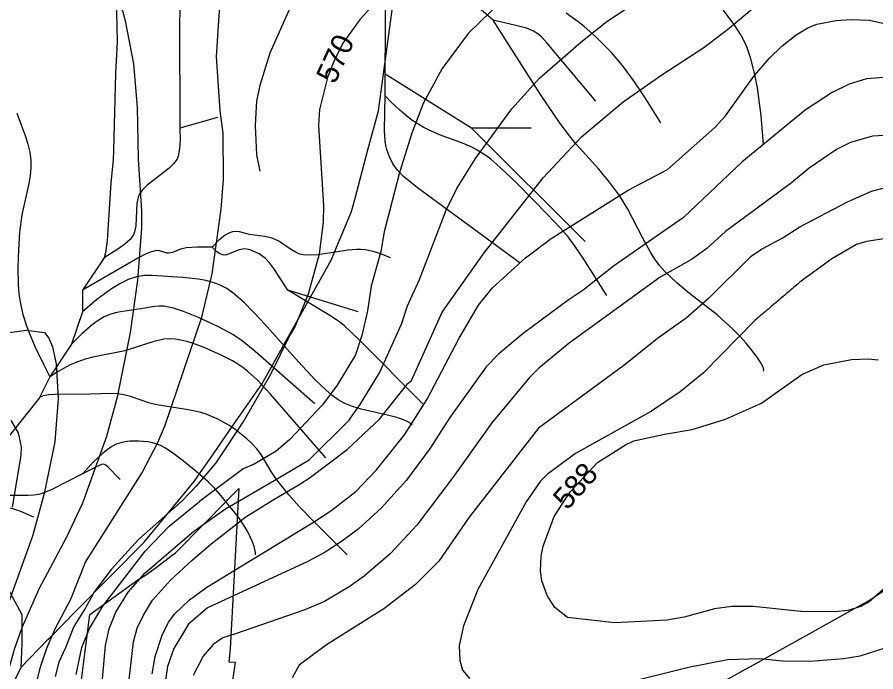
# Model space of a CAD drawing. Extents: x -709584 to -702006, y -1161789 to -1157496.
# Drawn here: x -707197.2 to -706800.1, y -1158308.6 to -1158005.6 of the extents above; entities that cross this region are included whole.
import ezdxf

# ---------------------------------------------------------------- set-up
doc = ezdxf.new("R2010")
doc.units = 0
for name, color, linetype in [('120_vrstevnice hlavní', 7, 'Continuous'), ('121_vrstevnice hlavní_popis', 7, 'Continuous'), ('122_vrstevnice základní', 7, 'Continuous'), ('124_vrstevnice doplňková', 7, 'Continuous'), ('408_BPEJ_linie', 7, 'Continuous'), ('411_akumulovaný odtok', 7, 'Continuous')]:
    doc.layers.add(name, color=color, linetype=linetype)

msp = doc.modelspace()

# ---------------------------------------------------------------- linework, layer by layer
at = {"layer": '120_vrstevnice hlavní'}
for points in [[(-707029.71, -1157996.82), (-707038.56, -1158006.54), (-707046.57, -1158017.68), (-707050.71, -1158026.11), (-707053.57, -1158033.54), (-707057.28, -1158048.4), (-707057.85, -1158055.83), (-707055.42, -1158092.97), (-707055.71, -1158100.4), (-707057.57, -1158115.26), (-707062.57, -1158133.83), (-707068.57, -1158148.69), (-707070.85, -1158152.4), (-707079.99, -1158170.98), (-707092.14, -1158192.12), (-707105.28, -1158211.83), (-707114.43, -1158222.69), (-707120.85, -1158229.41), (-707141.04, -1158247.39), (-707153.6, -1158261.07), (-707161.42, -1158271.41), (-707165.61, -1158278.96), (-707170.92, -1158287.62), (-707174.83, -1158297.39), (-707177.9, -1158304.1), (-707179.63, -1158310.68)], [(-706796.41, -1158033.54), (-706804.41, -1158034.11), (-706812.41, -1158036.68), (-706820.27, -1158040.54), (-706832.7, -1158048.68), (-706861.98, -1158072.69), (-706888.99, -1158098.4), (-706921.42, -1158120.83), (-706935.42, -1158131.97), (-706942.42, -1158136.54), (-706963.13, -1158151.97), (-706974.42, -1158161.4), (-706980.28, -1158167.4), (-706997.13, -1158190.83), (-707006.13, -1158205.12), (-707017.14, -1158219.83), (-707028.71, -1158232.69), (-707039.42, -1158242.55), (-707046.71, -1158247.98), (-707054.71, -1158253.12), (-707062.71, -1158257.55), (-707109.21, -1158278.98)], [(-707109.21, -1158278.98), (-707118, -1158286.55), (-707124.71, -1158297.7), (-707127.71, -1158306.12), (-707128.71, -1158313.55)]]:
    msp.add_lwpolyline(points, dxfattribs=at)
at = {"layer": '122_vrstevnice základní'}
for points in [[(-707194.14, -1158341.13), (-707193.54, -1158335.89), (-707191.58, -1158326.95), (-707186.28, -1158305.72), (-707183.48, -1158297.62), (-707179.57, -1158288.68), (-707172.29, -1158274.98), (-707165.57, -1158257.84), (-707139.57, -1158216.69), (-707132.14, -1158202.41), (-707128.71, -1158194.41), (-707111.71, -1158144.4), (-707107, -1158124.4), (-707102.85, -1158094.4), (-707101.71, -1158080.69), (-707101.85, -1158059.26), (-707103.28, -1158048.97), (-707105, -1158023.82), (-707101.71, -1157974.11)], [(-707209.43, -1158372.27), (-707204.29, -1158330.28), (-707202.86, -1158314.12), (-707198.43, -1158298.12), (-707194.86, -1158288.12), (-707187, -1158270.12), (-707174.14, -1158246.12), (-707166.86, -1158230.41), (-707155.71, -1158199.55), (-707150.57, -1158180.69), (-707144.71, -1158151.55), (-707141.28, -1158127.26), (-707139.43, -1158103.26), (-707139.43, -1158095.26), (-707141, -1158071.26), (-707141.57, -1158047.26), (-707143.28, -1158027.25), (-707147, -1158007.25), (-707150.85, -1157993.25)], [(-706967.42, -1157992.54), (-706988.56, -1158013.11), (-707000.56, -1158029.4), (-707009.42, -1158045.54), (-707014.71, -1158059.26), (-707020.28, -1158077.54), (-707027.42, -1158104.97), (-707028.99, -1158114.11), (-707033.42, -1158130.12), (-707035.14, -1158141.54), (-707037.71, -1158152.97), (-707040.71, -1158161.83), (-707049.14, -1158175.98), (-707055.99, -1158184.98), (-707071, -1158201.12), (-707077.42, -1158206.41), (-707087.57, -1158212.41), (-707092.71, -1158214.69), (-707112.89, -1158229.79)], [(-707145.78, -1158271.73), (-707137.96, -1158262.79), (-707115.41, -1158243.48), (-707100.89, -1158233.14), (-707076.42, -1158218.98), (-707062.14, -1158210.41), (-707043.85, -1158192.26), (-707038.56, -1158184.83), (-707029.56, -1158170.26), (-707019.42, -1158147.69), (-707016.71, -1158139.26), (-707011.13, -1158126.97), (-706998.71, -1158094.97), (-706993.85, -1158084.97), (-706985.28, -1158070.97), (-706968.42, -1158048.11), (-706955.56, -1158033.82), (-706936.56, -1158017.25), (-706924.42, -1158007.68), (-706913.56, -1158000.4)], [(-707107.43, -1158249.27), (-707091.39, -1158236.77), (-707078.83, -1158228.95), (-707067.28, -1158222.26), (-707062.14, -1158218.98), (-707044.57, -1158205.69), (-707029.56, -1158191.69), (-707016.56, -1158175.12), (-707014.85, -1158173.69), (-707000.56, -1158142.12), (-706981.13, -1158114.69), (-706953.85, -1158079.97), (-706936.13, -1158060.97), (-706916.99, -1158044.83), (-706898.99, -1158032.25), (-706879.56, -1158019.68), (-706867.84, -1158010.68), (-706856.41, -1158000.97)], [(-707109.43, -1158269.41), (-707060.14, -1158239.26), (-707052.14, -1158234.12), (-707040.56, -1158225.12), (-707030.99, -1158215.12), (-707017.99, -1158198.83), (-707007.56, -1158182.4), (-706992.71, -1158154.12), (-706983.85, -1158138.97), (-706977.28, -1158130.83), (-706962.13, -1158116.97), (-706950.27, -1158108.11), (-706914.56, -1158085.69), (-706896.42, -1158076.11), (-706874.56, -1158056.68), (-706869.56, -1158051.26), (-706856.27, -1158032.82), (-706849.41, -1158024.68), (-706843.56, -1158018.97), (-706836.98, -1158013.82), (-706831.55, -1158010.54), (-706827.41, -1158008.82), (-706818.41, -1158007.11), (-706811.55, -1158006.68), (-706802.98, -1158006.97), (-706792.7, -1158009.4)], [(-706796.41, -1158060.4), (-706801.55, -1158060.68), (-706811.84, -1158063.68), (-706818.27, -1158066.83), (-706830.88, -1158075.52), (-706839.13, -1158082.26), (-706869.56, -1158104.83), (-706878.27, -1158112.69), (-706885.27, -1158117.69), (-706899.84, -1158125.97), (-706941.84, -1158156.54), (-706955.85, -1158168.12), (-706960.28, -1158172.4), (-706977.7, -1158193.4), (-706995.71, -1158218.69), (-707012.28, -1158240.69), (-707024.71, -1158253.98), (-707036.71, -1158264.27), (-707043.57, -1158269.27), (-707054.99, -1158275.98), (-707064.14, -1158279.84), (-707096.14, -1158290.98), (-707102, -1158292.84)], [(-706857.7, -1158116.26), (-706852.98, -1158112.97), (-706843.41, -1158107.83), (-706835.27, -1158102.69), (-706813.55, -1158091.26), (-706802.12, -1158086.11), (-706794.98, -1158084.26), (-706790.7, -1158083.97), (-706782.27, -1158085.97), (-706775.84, -1158088.54), (-706766.12, -1158094.69), (-706753.27, -1158106.4), (-706733.83, -1158127.23)], [(-706746.08, -1158149.92), (-706749.21, -1158141.75), (-706752.69, -1158136.12), (-706758.12, -1158128.4), (-706763.84, -1158122.83), (-706776.98, -1158113.54), (-706786.12, -1158109.69), (-706790.7, -1158108.54), (-706795.27, -1158108.11), (-706804.41, -1158109.4), (-706808.98, -1158110.83), (-706820.41, -1158117.4), (-706833.98, -1158127.26)], [(-706857.7, -1158116.26), (-706877.56, -1158135.97), (-706887.84, -1158144.97), (-706900.99, -1158154.26), (-706916.56, -1158166.83), (-706956.13, -1158195.83), (-706988.13, -1158236.98), (-707002.13, -1158257.41), (-707012.99, -1158268.12), (-707027.56, -1158279.41), (-707054.14, -1158296.12), (-707066.71, -1158305.55), (-707069.99, -1158311.41)], [(-706855.96, -1158145.92), (-706879.7, -1158170.26), (-706890.56, -1158178.98), (-706903.84, -1158187.98), (-706938.99, -1158207.55), (-706951.85, -1158217.12), (-706955.27, -1158220.55), (-706961.85, -1158229.83), (-706984.13, -1158270.55), (-706990.71, -1158287.27), (-706992.71, -1158296.41), (-706992.42, -1158303.27), (-706991.28, -1158307.84), (-706987.99, -1158311.7)], [(-707205, -1158152.12), (-707193, -1158150.54), (-707184.57, -1158151.54), (-707182.57, -1158154.12), (-707180.86, -1158158.12), (-707179.14, -1158166.12), (-707178.14, -1158182.12), (-707179.71, -1158202.12), (-707184.71, -1158226.12), (-707190, -1158245.84), (-707221.14, -1158331.84)], [(-706794.55, -1158268.55), (-706803.12, -1158276.12), (-706806.98, -1158278.27), (-706812.98, -1158280.12), (-706818.98, -1158280.84), (-706834.7, -1158280.69), (-706856.7, -1158278.41), (-706866.7, -1158278.27), (-706874.7, -1158279.41), (-706888.7, -1158283.27), (-706896.7, -1158284.69), (-706920.7, -1158285.84), (-706942.7, -1158283.41), (-706948.56, -1158278.84), (-706952.13, -1158273.27), (-706954.56, -1158266.41), (-706955.13, -1158261.84), (-706954.85, -1158254.98), (-706953.99, -1158250.41), (-706948.85, -1158236.69), (-706941.42, -1158225.26), (-706928.84, -1158211.69), (-706915.84, -1158203.55), (-706911.99, -1158201.69), (-706897.85, -1158198.52), (-706884.99, -1158196.4), (-706869.56, -1158191.69), (-706852.98, -1158184.26), (-706834.27, -1158170.98), (-706824.13, -1158166.55), (-706811.27, -1158163.97), (-706803.55, -1158163.69), (-706798.98, -1158164.26)], [(-707200.14, -1158192.26), (-707196.71, -1158197.98), (-707195.29, -1158204.41), (-707195.43, -1158208.41), (-707199.43, -1158232.41)], [(-707169.86, -1158309.84), (-707167.28, -1158297.27), (-707163.71, -1158288.45), (-707157.57, -1158278.12), (-707138.02, -1158252.69), (-707126.85, -1158241.24), (-707112.89, -1158229.79)], [(-707145.57, -1158313.55), (-707143.43, -1158294.7), (-707141.71, -1158288.41), (-707138.79, -1158282.34), (-707134.6, -1158275.36), (-707126.23, -1158266.14), (-707116.17, -1158256.93), (-707107.43, -1158249.27)], [(-707158.57, -1158322.12), (-707156.28, -1158296.41), (-707154.57, -1158288.7), (-707151.57, -1158280.98), (-707145.78, -1158271.73)], [(-707134.71, -1158309.55), (-707133.28, -1158301.55), (-707130.14, -1158291.55), (-707127.14, -1158285.55), (-707124.28, -1158281.7), (-707117.43, -1158275.27), (-707109.43, -1158269.41)], [(-707102, -1158292.84), (-707106.57, -1158295.88), (-707111.18, -1158301.33), (-707115.83, -1158310.31)], [(-706919.56, -1158314.55), (-706886.7, -1158306.41), (-706868.7, -1158302.84), (-706853.84, -1158302.41), (-706843.27, -1158303.41), (-706830.41, -1158303.7), (-706814.98, -1158302.41), (-706807.27, -1158301.12), (-706791.84, -1158296.27)]]:
    msp.add_lwpolyline(points, dxfattribs=at)
msp.add_open_spline([(-706833.98, -1158127.26), (-706855.96, -1158145.92)], degree=1, dxfattribs=at)
at = {"layer": '124_vrstevnice doplňková'}
msp.add_lwpolyline([(-707092.48, -1157880.61), (-707066.71, -1157900.11), (-707057.14, -1157909.53), (-707052.71, -1157915.96), (-707050.14, -1157921.53), (-707048.28, -1157928.39), (-707047.57, -1157936.53), (-707052.67, -1157956.29), (-707067.28, -1157992.68), (-707080.35, -1158022.28), (-707085, -1158037.25), (-707086.42, -1158044.4), (-707087.14, -1158055.83), (-707086.42, -1158069.4), (-707085, -1158076.83)], dxfattribs=at)
at = {"layer": '408_BPEJ_linie'}
for points in [[(-707195.5, -1158306.5), (-707182.75, -1158293.53), (-707181.96, -1158292.73), (-707170.01, -1158280.56), (-707138.5, -1158248.5), (-707115.36, -1158220.43), (-707115, -1158220), (-707106.43, -1158207.71), (-707097.24, -1158194.5), (-707093.65, -1158189.35), (-707084, -1158175.5), (-707052, -1158118), (-707042.5, -1158095.5), (-707041.04, -1158089.94), (-707035, -1158067), (-707030, -1158049), (-707024, -1158004.5), (-707023.39, -1158000), (-707017.24, -1157954.37)], [(-707167.5, -1158313.5), (-707163.5, -1158282), (-707141.43, -1158266.07), (-707137.79, -1158263.79), (-707132.84, -1158260.25), (-707125.44, -1158254.54), (-707124, -1158253.5), (-707123.7, -1158253.2), (-707122.94, -1158252.61), (-707099.97, -1158229.28), (-707099.75, -1158228.89), (-707094.67, -1158223.74), (-707098.72, -1158297.88), (-707099.22, -1158303.96), (-707096.33, -1158304.15), (-707100.16, -1158330.72)], [(-707324.29, -1158260.03), (-707324, -1158259.5), (-707319.5, -1158259), (-707302, -1158257), (-707274.5, -1158250), (-707244, -1158248.5), (-707238.66, -1158249.57), (-707236.5, -1158250), (-707236.15, -1158250.09), (-707223, -1158253.5), (-707215.63, -1158257.18), (-707212, -1158259), (-707202.5, -1158268), (-707195, -1158282), (-707195, -1158295.5), (-707195.5, -1158306.5)], [(-706793.76, -1158269.39), (-706803, -1158275.5), (-706803.56, -1158275.81), (-706806.98, -1158277.72), (-706856.56, -1158305.39), (-706860.44, -1158307.55), (-706919.5, -1158340.5), (-706969.95, -1158363.88), (-706981, -1158369), (-707008.5, -1158380), (-707056.87, -1158396.93), (-707058.5, -1158397.5), (-707067.47, -1158400.85)], [(-707195.5, -1158306.5), (-707220.5, -1158358), (-707227.18, -1158396.03), (-707231.16, -1158418.72), (-707237, -1158452), (-707238.44, -1158459.36), (-707239.65, -1158465.56), (-707241.5, -1158475), (-707246, -1158489)]]:
    msp.add_lwpolyline(points, dxfattribs=at)
at = {"layer": '411_akumulovaný odtok'}
for p, q in [((-707026.99, -1158042), (-707026.99, -1158032)), ((-706986.99, -1158057), (-707026.99, -1158032)), ((-707104.49, -1158052), (-707121.99, -1158057)), ((-706959.49, -1158057), (-706986.99, -1158057)), ((-706934.49, -1158109.5), (-706986.99, -1158057)), ((-707156.99, -1158117), (-707166.99, -1158132)), ((-707166.99, -1158132), (-707166.99, -1158142)), ((-707039.49, -1158142), (-707071.99, -1158132)), ((-707166.99, -1158142), (-707171.99, -1158157)), ((-707171.99, -1158157), (-707181.99, -1158172)), ((-707181.99, -1158172), (-707186.99, -1158182)), ((-707186.99, -1158182), (-707206.99, -1158207))]:
    msp.add_line(p, q, dxfattribs=at)
for points in [[(-707124.49, -1157904.5), (-707127.93, -1157910.66), (-707132.54, -1157919.72), (-707134.97, -1157925.06), (-707137.22, -1157930.64), (-707139.11, -1157936.23), (-707140.4, -1157941.33), (-707141.22, -1157946), (-707142.65, -1157958.76), (-707143.87, -1157967.16), (-707144.76, -1157971.26), (-707148.46, -1157983.59), (-707149.54, -1157987.71), (-707150.26, -1157991.57), (-707150.75, -1157995.47), (-707151.2, -1158003.25), (-707150.9, -1158017.03), (-707151.68, -1158031.71), (-707152.53, -1158067.33), (-707152.79, -1158071.62), (-707153.84, -1158082.28), (-707155.5, -1158108.97), (-707156.29, -1158114.67), (-707156.99, -1158117)], [(-706976.99, -1158007), (-707006.49, -1157981.55), (-707010.89, -1157977.41), (-707013.48, -1157974.49), (-707014.57, -1157972.94), (-707015.45, -1157971.3), (-707016.1, -1157969.53), (-707016.82, -1157965.73), (-707017.14, -1157959.69), (-707017.27, -1157945.39), (-707017.75, -1157941.6), (-707018.46, -1157939.74), (-707019.66, -1157938), (-707021.27, -1157936.54), (-707023.18, -1157935.31), (-707027.26, -1157933.46), (-707031.99, -1157932)], [(-707026.99, -1158032), (-707026.74, -1157992.5), (-707027.03, -1157987.27), (-707027.67, -1157984.04), (-707028.23, -1157982.57), (-707029.02, -1157981.26), (-707030, -1157980.1), (-707031.16, -1157979.1), (-707032.47, -1157978.3), (-707035.28, -1157977.35), (-707041.51, -1157976.41), (-707044.54, -1157975.77), (-707045.94, -1157975.25), (-707047.29, -1157974.43), (-707048.67, -1157973.26), (-707051.39, -1157970.23), (-707053.83, -1157966.9), (-707056.99, -1157962)], [(-707116.99, -1157982), (-707119.28, -1157988.65), (-707120.9, -1157994.03), (-707121.54, -1157997.08), (-707121.85, -1158000.03), (-707122.03, -1158007.5), (-707121.99, -1158057)], [(-706851.99, -1158064.5), (-706853.14, -1158051.09), (-706854.87, -1158038.26), (-706856.18, -1158031.5), (-706857.85, -1158024.95), (-706859.94, -1158018.96), (-706862.45, -1158013.83), (-706865.22, -1158009.49), (-706871.41, -1158001.12)], [(-706899.49, -1158054.5), (-706906.42, -1158043.4), (-706911.61, -1158035.58), (-706917.18, -1158027.97), (-706922.27, -1158022.05), (-706929.74, -1158014.61), (-706934.97, -1158009.98), (-706937.67, -1158007.8), (-706943.32, -1158003.72)], [(-706929.49, -1158044.5), (-706952.08, -1158017.66), (-706954.6, -1158014.93), (-706956.4, -1158013.31), (-706958.37, -1158012.05), (-706961.65, -1158010.75), (-706966.5, -1158009.44), (-706976.99, -1158007)], [(-706851.99, -1158169.5), (-706851.87, -1158168.8), (-706852.39, -1158167.22), (-706853.5, -1158165.09), (-706855.19, -1158162.5), (-706860.02, -1158156.42), (-706862.98, -1158153.18), (-706866.16, -1158149.95), (-706873.47, -1158143.39), (-706886.23, -1158133.51), (-706892.17, -1158128.63), (-706897.65, -1158123.37), (-706900.1, -1158120.51), (-706902.26, -1158117.54), (-706904.22, -1158114.42), (-706907.81, -1158107.88), (-706914.7, -1158094.53), (-706918.57, -1158088.12), (-706923.2, -1158081.93), (-706928.25, -1158076.02), (-706938.64, -1158064.36), (-706941.14, -1158061.36), (-706946.04, -1158054.9), (-706955.19, -1158041.41), (-706976.99, -1158007)], [(-706964.49, -1158119.5), (-707012.02, -1158084.6), (-707018.5, -1158079.35), (-707021.34, -1158076.42), (-707023.4, -1158073.49), (-707025.05, -1158070.3), (-707026.26, -1158066.93), (-707026.7, -1158064.96), (-707027, -1158062.93), (-707027.27, -1158057.98), (-707026.99, -1158042)], [(-706924.49, -1158134.5), (-706935.44, -1158117.12), (-706939.12, -1158111.68), (-706942.41, -1158107.33), (-706946.09, -1158103.06), (-706951.91, -1158096.91), (-706965.85, -1158082.82), (-706973.97, -1158074.99), (-706978.18, -1158071.33), (-706980.37, -1158069.64), (-706984.89, -1158066.82), (-706987.19, -1158065.68), (-706991.97, -1158063.65), (-707001.78, -1158060), (-707006.7, -1158057.99), (-707009.42, -1158056.6), (-707012.24, -1158054.9), (-707015.05, -1158052.92), (-707020.23, -1158048.63), (-707024.31, -1158044.77), (-707026.99, -1158042)], [(-707197.26, -1158050.07), (-707193.34, -1158060.8), (-707192.19, -1158064.46), (-707191.31, -1158068.16), (-707190.83, -1158071.91), (-707190.84, -1158075.41), (-707191.2, -1158078.95), (-707191.8, -1158082.53), (-707194.94, -1158097.13), (-707196.02, -1158105.13), (-707196.6, -1158113.24), (-707196.8, -1158121.38), (-707196.63, -1158129.51), (-707196.32, -1158133.65), (-707195.61, -1158138.27), (-707194.46, -1158143.22), (-707192.84, -1158148.41), (-707190.9, -1158153.53), (-707188.82, -1158158.38), (-707184.88, -1158166.53), (-707181.99, -1158172)], [(-707121.99, -1158057), (-707121.85, -1158062.55), (-707122.02, -1158066.36), (-707122.66, -1158069.92), (-707123.23, -1158071.36), (-707124.84, -1158073.52), (-707126.89, -1158075.43), (-707137.2, -1158083.52), (-707139.16, -1158085.48), (-707140.67, -1158087.67), (-707141.18, -1158088.95), (-707141.76, -1158091.74), (-707142.34, -1158102.21), (-707142.86, -1158105.01), (-707143.34, -1158106.29), (-707144.87, -1158108.49), (-707147.43, -1158110.74), (-707150.63, -1158113), (-707156.99, -1158117)], [(-707024.49, -1158117), (-707028.15, -1158115.5), (-707031.88, -1158114.29), (-707036.09, -1158113.36), (-707038.33, -1158113.14), (-707040.45, -1158113.1), (-707044.11, -1158113.43), (-707058.18, -1158115.56), (-707061.59, -1158115.8), (-707064.87, -1158115.6), (-707066.42, -1158115.23), (-707067.89, -1158114.64), (-707070.68, -1158112.99), (-707076.19, -1158109.28), (-707079.29, -1158107.95), (-707082.73, -1158107.18), (-707089.74, -1158106.13), (-707094.34, -1158104.95), (-707095.93, -1158104.77), (-707097.61, -1158104.95), (-707099.31, -1158105.57), (-707100.98, -1158106.52), (-707103.98, -1158108.91), (-707106.99, -1158112)], [(-707106.99, -1158112), (-707113.84, -1158112.03), (-707118.99, -1158112.42), (-707121.57, -1158113.01), (-707125.25, -1158114.51), (-707126.97, -1158114.85), (-707127.83, -1158114.77), (-707131.32, -1158113.78), (-707132.23, -1158113.67), (-707133.31, -1158113.74), (-707135.53, -1158114.36), (-707137.82, -1158115.36), (-707141.29, -1158117.21), (-707166.99, -1158132)], [(-707071.99, -1158132), (-707078.23, -1158122.41), (-707080.41, -1158119.32), (-707082.29, -1158117.26), (-707085.31, -1158115.21), (-707089.44, -1158113.31), (-707091.96, -1158112.82), (-707094.47, -1158113.33), (-707100.28, -1158115.64), (-707101.2, -1158115.73), (-707102.15, -1158115.6), (-707103.06, -1158115.27), (-707104.75, -1158114.18), (-707106.99, -1158112)], [(-707014.49, -1158194.5), (-707014.86, -1158193.89), (-707016.25, -1158192.99), (-707018.52, -1158191.95), (-707021.6, -1158190.91), (-707025.3, -1158189.93), (-707038.02, -1158187), (-707042.09, -1158185.81), (-707045.69, -1158184.39), (-707048.77, -1158182.64), (-707051.57, -1158180.59), (-707054.26, -1158178.29), (-707059.44, -1158173.26), (-707066.98, -1158165.16), (-707084.38, -1158145.77), (-707092.03, -1158137.89), (-707097.4, -1158133.22), (-707100.24, -1158131.23), (-707103.23, -1158129.59), (-707106.46, -1158128.36), (-707109.84, -1158127.49), (-707113.33, -1158126.88), (-707120.51, -1158126.11), (-707134.73, -1158125.13), (-707138.2, -1158125.1), (-707142.01, -1158125.72), (-707145.84, -1158127.07), (-707149.71, -1158129.01), (-707153.49, -1158131.34), (-707160.27, -1158136.31), (-707166.99, -1158142)], [(-707009.49, -1158184.5), (-707039, -1158154.91), (-707045.98, -1158148.31), (-707048.5, -1158146.33), (-707052.51, -1158143.64), (-707071.99, -1158132)], [(-707059.49, -1158184.5), (-707087.05, -1158160.36), (-707093.15, -1158155.47), (-707097.42, -1158152.51), (-707104.05, -1158148.85), (-707113.27, -1158144.64), (-707120.22, -1158141.86), (-707124.83, -1158140.35), (-707127.11, -1158139.8), (-707129.36, -1158139.43), (-707131.58, -1158139.33), (-707133.62, -1158139.52), (-707139.96, -1158140.67), (-707149.33, -1158141.95), (-707151.69, -1158142.38), (-707154.25, -1158143.14), (-707156.93, -1158144.3), (-707159.76, -1158145.96), (-707162.49, -1158147.94), (-707167.3, -1158152.16), (-707171.99, -1158157)], [(-707054.49, -1158209.5), (-707079.97, -1158180.08), (-707086.09, -1158173.58), (-707090.43, -1158169.59), (-707092.74, -1158167.78), (-707095.12, -1158166.17), (-707097.6, -1158164.7), (-707102.75, -1158162.02), (-707110.71, -1158158.51), (-707116.08, -1158156.52), (-707118.77, -1158155.69), (-707121.45, -1158155.02), (-707124.13, -1158154.58), (-707126.81, -1158154.45), (-707129.35, -1158154.67), (-707134.43, -1158155.85), (-707147.3, -1158160.03), (-707162.19, -1158162.95), (-707165.71, -1158163.9), (-707169.17, -1158165.08), (-707172.59, -1158166.52), (-707178.26, -1158169.53), (-707181.99, -1158172)], [(-707044.49, -1158254.5), (-707060.25, -1158238.72), (-707066.54, -1158232.17), (-707071.56, -1158226.64), (-707075.89, -1158221.34), (-707077.87, -1158218.62), (-707079.66, -1158215.84), (-707084.28, -1158207.93), (-707086.3, -1158205.33), (-707088.58, -1158202.9), (-707091.06, -1158200.6), (-707096.45, -1158196.35), (-707099.32, -1158194.43), (-707104.71, -1158191.43), (-707109.69, -1158189.35), (-707112.27, -1158188.54), (-707115.62, -1158187.74), (-707119.03, -1158187.13), (-707132.57, -1158185.09), (-707135.79, -1158184.31), (-707144.8, -1158181.13), (-707147.79, -1158180.32), (-707150.54, -1158179.93), (-707153.36, -1158179.8), (-707163.5, -1158180.06), (-707179.61, -1158180.17), (-707182.7, -1158180.43), (-707185.06, -1158180.89), (-707186.56, -1158181.49), (-707186.99, -1158182)], [(-707086.99, -1158254.5), (-707086.96, -1158253.35), (-707087.56, -1158250.54), (-707088.29, -1158248.47), (-707090.53, -1158243.85), (-707091.91, -1158241.48), (-707094.83, -1158237.07), (-707102.95, -1158226.93), (-707105.79, -1158223.74), (-707108.79, -1158220.71), (-707115.23, -1158215.07), (-707120.22, -1158211.02), (-707125.31, -1158207.18), (-707128.81, -1158204.91), (-707130.61, -1158203.95), (-707132.48, -1158203.16), (-707134.5, -1158202.56), (-707136.57, -1158202.16), (-707140.83, -1158201.79), (-707145.11, -1158201.89), (-707147.22, -1158202.13), (-707149.28, -1158202.53), (-707151.32, -1158203.2), (-707153.38, -1158204.31), (-707155.51, -1158205.8), (-707157.64, -1158207.54), (-707161.64, -1158211.31), (-707166.99, -1158217)], [(-707149.49, -1158219.5), (-707155.17, -1158213.72), (-707156.09, -1158212.94), (-707157.06, -1158212.48), (-707158.15, -1158212.62), (-707159.28, -1158213.08), (-707166.99, -1158217)], [(-707166.99, -1158217), (-707181.41, -1158224.32), (-707184.8, -1158225.75), (-707187.12, -1158226.44), (-707189.53, -1158226.81), (-707192, -1158226.97), (-707206.98, -1158227.04), (-707209.42, -1158227.24), (-707211.78, -1158227.69), (-707214.09, -1158228.58), (-707216.3, -1158229.77), (-707220.26, -1158232.33), (-707226.99, -1158237)], [(-707189.49, -1158237), (-707195.52, -1158234.4), (-707199.09, -1158233.16), (-707200.99, -1158232.85), (-707201.93, -1158232.86), (-707203.81, -1158233.31), (-707205.67, -1158234.11), (-707208.44, -1158235.58), (-707236.99, -1158252)]]:
    msp.add_lwpolyline(points, dxfattribs=at)

# ---------------------------------------------------------------- texts
at = {"layer": '121_vrstevnice hlavní_popis'}
for s, rotation, p in [('570', 65.456, (-707050.21, -1158037)), ('588', 48.41, (-706942.75, -1158234.12))]:
    msp.add_text(s, height=10, rotation=rotation, dxfattribs=at).set_placement(p)

doc.saveas('drawing.dxf')
